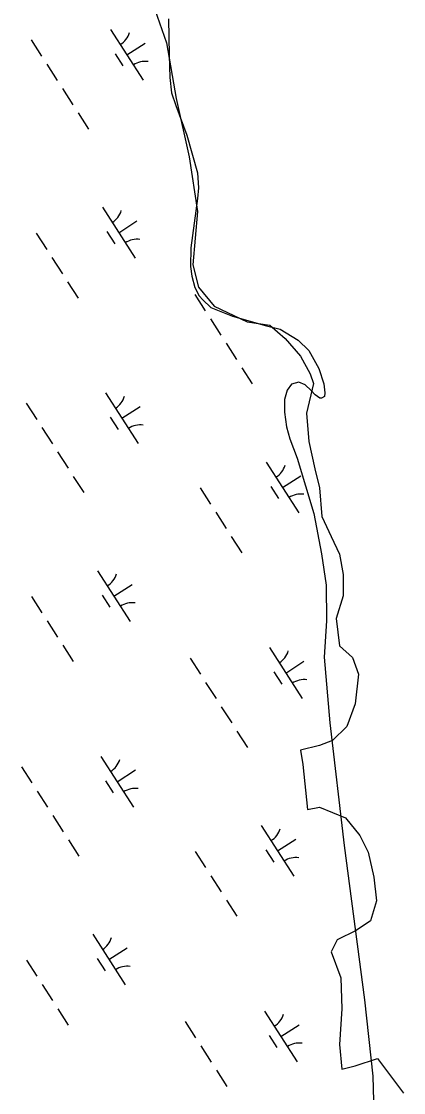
# Model space of a CAD drawing. Extents: x 3937982 to 3958556, y 219448 to 241894.
# Drawn here: x 3947402 to 3947719, y 234922 to 235810 of the extents above; entities that cross this region are included whole.
import ezdxf

# ---------------------------------------------------------------- set-up
doc = ezdxf.new("R2010")
doc.units = 0
doc.layers.add('V-RIVR-EDGE', color=7, linetype='Continuous')
doc.layers.add('V-WETL-SWMP', color=7, linetype='Continuous')

msp = doc.modelspace()

# ---------------------------------------------------------------- linework, layer by layer
at = {"layer": 'V-RIVR-EDGE'}
msp.add_lwpolyline([(3947512.599, 235819.468), (3947522.428, 235791.947), (3947530.292, 235745.751), (3947541.103, 235697.589), (3947547.984, 235652.376), (3947544.052, 235608.145), (3947548.967, 235589.47), (3947561.744, 235573.744), (3947589.265, 235560.966), (3947607.94, 235558.018), (3947620.718, 235547.206), (3947633.496, 235532.462), (3947641.359, 235517.719), (3947644.307, 235509.856), (3947638.41, 235485.283), (3947640.376, 235461.694), (3947645.29, 235439.087), (3947649.222, 235423.361), (3947651.188, 235399.771), (3947659.051, 235383.062), (3947665.931, 235368.319), (3947668.88, 235351.609), (3947668.88, 235333.917), (3947662.982, 235315.242), (3947665.931, 235292.636), (3947676.743, 235282.807), (3947681.657, 235269.046), (3947678.709, 235244.474), (3947671.829, 235225.799), (3947660.034, 235214.004), (3947649.222, 235210.072), (3947633.496, 235206.141), (3947635.461, 235194.346), (3947639.393, 235156.996), (3947649.222, 235158.962), (3947670.846, 235150.116), (3947682.64, 235135.372), (3947689.521, 235121.612), (3947694.435, 235100.971), (3947696.401, 235081.313), (3947691.486, 235064.604), (3947679.692, 235056.741), (3947663.965, 235048.877), (3947659.051, 235039.049), (3947666.914, 235017.425), (3947667.897, 234991.87), (3947665.931, 234962.383), (3947667.897, 234941.742), (3947678.709, 234944.691), (3947697.384, 234950.588), (3947719.008, 234922.084)], dxfattribs=at)
at = {"layer": 'V-WETL-SWMP'}
for p, q in [((3947475.895, 235803.079), (3947502.957, 235761.036)), ((3947410.03, 235794.484), (3947418.69, 235781.03)), ((3947489.426, 235782.057), (3947504.562, 235791.8)), ((3947423.02, 235774.303), (3947431.68, 235760.849)), ((3947479.691, 235782.926), (3947486.186, 235772.836)), ((3947436.01, 235754.122), (3947444.67, 235740.669)), ((3947449, 235733.942), (3947457.66, 235720.488)), ((3947469.157, 235655.751), (3947496.219, 235613.707)), ((3947482.688, 235634.729), (3947497.824, 235644.472)), ((3947414.291, 235634.354), (3947422.951, 235620.9)), ((3947472.953, 235635.598), (3947479.448, 235625.508)), ((3947427.281, 235614.173), (3947435.941, 235600.719)), ((3947440.271, 235593.992), (3947448.931, 235580.538)), ((3947545.858, 235583.466), (3947554.518, 235570.012)), ((3947558.848, 235563.285), (3947567.508, 235549.831)), ((3947571.838, 235543.104), (3947580.498, 235529.65)), ((3947584.828, 235522.923), (3947593.488, 235509.47)), ((3947471.856, 235502.031), (3947498.918, 235459.988)), ((3947405.991, 235493.436), (3947414.651, 235479.982)), ((3947485.387, 235481.009), (3947500.522, 235490.752)), ((3947475.652, 235481.879), (3947482.147, 235471.788)), ((3947418.981, 235473.255), (3947427.641, 235459.802)), ((3947431.971, 235453.075), (3947440.63, 235439.621)), ((3947604.985, 235444.732), (3947632.047, 235402.689)), ((3947444.96, 235432.894), (3947453.62, 235419.44)), ((3947618.516, 235423.711), (3947633.652, 235433.453)), ((3947550.119, 235423.335), (3947558.779, 235409.882)), ((3947608.781, 235424.58), (3947615.276, 235414.49)), ((3947563.109, 235403.155), (3947571.769, 235389.701)), ((3947576.099, 235382.974), (3947584.759, 235369.52)), ((3947465.118, 235354.703), (3947492.18, 235312.66)), ((3947478.649, 235333.681), (3947493.784, 235343.424)), ((3947410.252, 235333.306), (3947418.912, 235319.852)), ((3947468.914, 235334.551), (3947475.409, 235324.46)), ((3947423.242, 235313.125), (3947431.901, 235299.671)), ((3947436.231, 235292.944), (3947444.891, 235279.491)), ((3947607.684, 235291.013), (3947634.746, 235248.97)), ((3947541.819, 235282.418), (3947550.478, 235268.964)), ((3947621.215, 235269.991), (3947636.35, 235279.734)), ((3947611.48, 235270.86), (3947617.974, 235260.77)), ((3947554.808, 235262.237), (3947563.468, 235248.783)), ((3947567.798, 235242.056), (3947576.458, 235228.603)), ((3947580.788, 235221.876), (3947589.448, 235208.422)), ((3947467.816, 235200.983), (3947494.879, 235158.94)), ((3947401.951, 235192.388), (3947410.611, 235178.934)), ((3947481.347, 235179.962), (3947496.483, 235189.704)), ((3947471.612, 235180.831), (3947478.107, 235170.74)), ((3947414.941, 235172.208), (3947423.601, 235158.754)), ((3947427.931, 235152.027), (3947436.591, 235138.573)), ((3947600.946, 235143.685), (3947628.008, 235101.641)), ((3947440.921, 235131.846), (3947449.581, 235118.392)), ((3947614.477, 235122.663), (3947629.612, 235132.405)), ((3947546.079, 235122.288), (3947554.739, 235108.834)), ((3947604.742, 235123.532), (3947611.236, 235113.442)), ((3947559.069, 235102.107), (3947567.729, 235088.653)), ((3947572.059, 235081.926), (3947580.719, 235068.472)), ((3947461.078, 235053.655), (3947488.141, 235011.612)), ((3947474.609, 235032.634), (3947489.745, 235042.376)), ((3947406.212, 235032.258), (3947414.872, 235018.804)), ((3947464.874, 235033.503), (3947471.369, 235023.412)), ((3947419.202, 235012.077), (3947427.862, 234998.624)), ((3947432.192, 234991.897), (3947440.852, 234978.443)), ((3947603.644, 234989.965), (3947630.706, 234947.922)), ((3947537.779, 234981.37), (3947546.439, 234967.916)), ((3947617.175, 234968.943), (3947632.311, 234978.686)), ((3947607.44, 234969.813), (3947613.935, 234959.722)), ((3947550.769, 234961.189), (3947559.429, 234947.735)), ((3947563.759, 234941.009), (3947572.419, 234927.555))]:
    msp.add_line(p, q, dxfattribs=at)
msp.add_lwpolyline([(3947523.906, 235811.9), (3947524.556, 235781.804), (3947525.01, 235763.255), (3947526.592, 235750.639), (3947529.951, 235740.099), (3947539.071, 235715.488), (3947548.102, 235684.23), (3947548.989, 235671.974), (3947548.171, 235663.033), (3947542.494, 235622.212), (3947542.248, 235606.835), (3947543.343, 235598.694), (3947545.873, 235589.289), (3947549.538, 235582.463), (3947552.445, 235579.01), (3947559.072, 235572.895), (3947577.136, 235565.681), (3947605.368, 235557.61), (3947616.697, 235554.726), (3947631.623, 235545.782), (3947640.256, 235537.271), (3947648.802, 235522.114), (3947652.833, 235509.465), (3947653.785, 235502.105), (3947653.393, 235498.962), (3947650.926, 235497.595), (3947649.527, 235497.614), (3947645.716, 235500.463), (3947642.264, 235504.008), (3947637.428, 235508.62), (3947632.208, 235510.788), (3947625.889, 235509.123), (3947622.326, 235504.272), (3947620.125, 235496.604), (3947620.336, 235486.106), (3947621.922, 235473.839), (3947624.591, 235464.008), (3947630.674, 235447.834), (3947644.413, 235402.17), (3947650.968, 235368.846), (3947654.822, 235342.906), (3947655.128, 235313.163), (3947652.98, 235283.104), (3947657.858, 235228.811), (3947669.805, 235127.193), (3947686.651, 234999.271), (3947693.512, 234936.205), (3947695.574, 234854.311)], dxfattribs=at)
for centre, start, end in [((3947474.676, 235805.412), 301.99668, 343.540338), ((3947504.576, 235758.96), 81.996677, 123.540335), ((3947467.938, 235658.083), 301.99668, 343.540338), ((3947497.838, 235611.632), 81.996677, 123.540335), ((3947470.636, 235504.364), 301.99668, 343.540338), ((3947500.536, 235457.912), 81.996677, 123.540335), ((3947603.766, 235447.065), 301.99668, 343.540338), ((3947633.666, 235400.613), 81.996677, 123.540335), ((3947463.898, 235357.036), 301.99668, 343.540338), ((3947493.798, 235310.584), 81.996677, 123.540335), ((3947606.464, 235293.346), 301.99668, 343.540338), ((3947636.364, 235246.894), 81.996677, 123.540335), ((3947466.597, 235203.316), 301.99668, 343.540338), ((3947496.497, 235156.864), 81.996677, 123.540335), ((3947599.726, 235146.017), 301.99668, 343.540338), ((3947629.626, 235099.566), 81.996677, 123.540335), ((3947459.859, 235055.988), 301.99668, 343.540338), ((3947489.759, 235009.536), 81.996677, 123.540335), ((3947602.425, 234992.298), 301.99668, 343.540338), ((3947632.325, 234945.846), 81.996677, 123.540335)]:
    msp.add_arc(centre, 17.623, start, end, dxfattribs=at)

doc.saveas('drawing.dxf')
